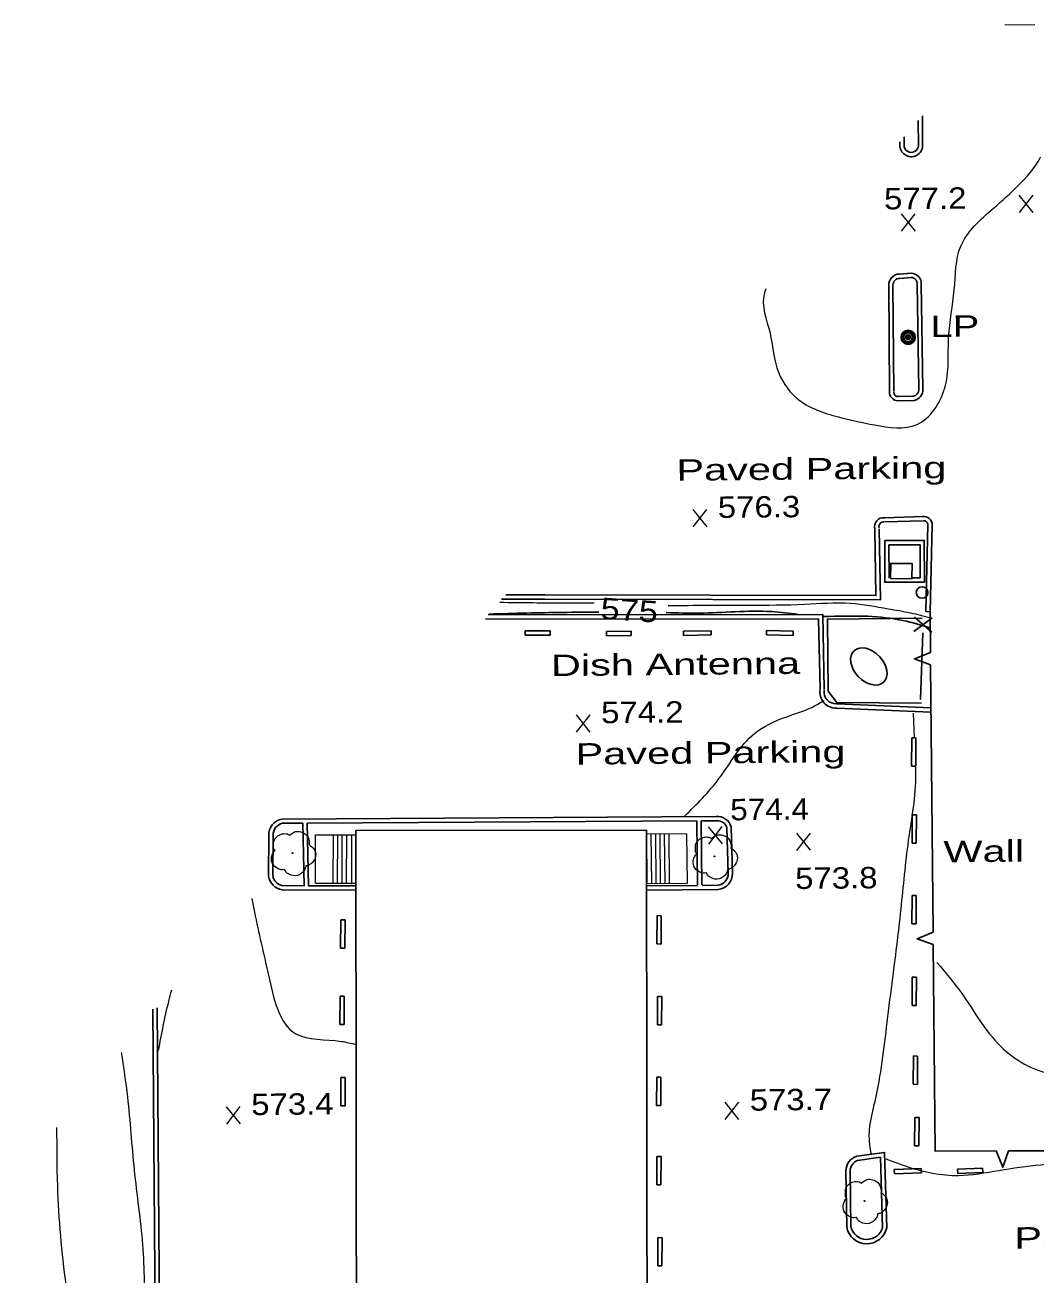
# Model space of a CAD drawing. Extents: x 2361708 to 2370558, y 6977955 to 6991887.
# Drawn here: x 2368548.1 to 2368774.6, y 6990750.6 to 6991030.9 of the extents above; entities that cross this region are included whole.
import ezdxf
from ezdxf.enums import TextEntityAlignment as Align

# ---------------------------------------------------------------- set-up
doc = ezdxf.new("R2010")
doc.units = 0
doc.header["$LTSCALE"] = 1.9
for name, color, linetype, lineweight in [('11', 7, 'Continuous', 25), ('16', 7, 'Continuous', 13), ('17', 7, 'Continuous', 25), ('18', 7, 'Continuous', 25), ('2', 7, 'Continuous', 25), ('20', 7, 'Continuous', 25), ('23', 7, 'Continuous', 25), ('29', 7, 'Continuous', 13), ('31', 7, 'Continuous', 13), ('35', 7, 'Continuous', 13)]:
    doc.layers.add(name, color=color, linetype=linetype, lineweight=lineweight)

msp = doc.modelspace()

# ---------------------------------------------------------------- linework, layer by layer
at = {"layer": '11'}
msp.add_lwpolyline([(2368687.57, 6990723.168), (2368687.46, 6990850.333), (2368622.287, 6990850.272), (2368622.408, 6990723.107)], close=True, dxfattribs=at)
at = {"layer": '16'}
for p, q in [((2368613.179, 6990838.475), (2368613.216, 6990849.326)), ((2368613.216, 6990849.326), (2368622.266, 6990849.303)), ((2368617.179, 6990838.463), (2368617.216, 6990849.314)), ((2368618.179, 6990838.463), (2368618.216, 6990849.314)), ((2368619.18, 6990838.453), (2368619.216, 6990849.303)), ((2368620.18, 6990838.452), (2368620.216, 6990849.303)), ((2368621.352, 6990838.253), (2368621.388, 6990849.104)), ((2368687.418, 6990849.463), (2368687.524, 6990838.323)), ((2368696.418, 6990849.548), (2368687.638, 6990849.465)), ((2368688.418, 6990849.472), (2368688.524, 6990838.332)), ((2368689.418, 6990849.482), (2368689.524, 6990838.342)), ((2368690.418, 6990849.491), (2368690.524, 6990838.351)), ((2368691.418, 6990849.501), (2368691.524, 6990838.361)), ((2368692.418, 6990849.51), (2368692.524, 6990838.37)), ((2368696.418, 6990849.548), (2368696.524, 6990838.408)), ((2368613.179, 6990838.475), (2368622.16, 6990838.451)), ((2368696.524, 6990838.408), (2368687.424, 6990838.322))]:
    msp.add_line(p, q, dxfattribs=at)
at = {"layer": '17'}
for p, q in [((2368751.51, 6990897.955), (2368747.409, 6990894.886)), ((2368751.4, 6990894.754), (2368747.518, 6990898.087)), ((2368748.914, 6990879.629), (2368749.431, 6990894.625))]:
    msp.add_line(p, q, dxfattribs=at)
msp.add_lwpolyline([(2368749.22, 6990897.903), (2368728.031, 6990897.691), (2368728.165, 6990881.512), (2368730.119, 6990878.991), (2368749.072, 6990878.811)], dxfattribs=at)
at = {"layer": '18'}
for p, q in [((2368751.113, 6990890.23), (2368751.026, 6990899.35)), ((2368751.721, 6990827.463), (2368751.139, 6990887.461)), ((2368828.628, 6990778.693), (2368768.629, 6990778.432))]:
    msp.add_line(p, q, dxfattribs=at)
for points in [[(2368751.139, 6990887.461), (2368747.497, 6990888.746), (2368751.113, 6990890.23)], [(2368751.747, 6990824.693), (2368748.105, 6990825.979), (2368751.721, 6990827.463)], [(2368765.858, 6990778.426), (2368752.188, 6990778.365), (2368751.747, 6990824.693)], [(2368768.629, 6990778.432), (2368767.323, 6990774.8), (2368765.858, 6990778.426)]]:
    msp.add_lwpolyline(points, dxfattribs=at)
at = {"layer": '2'}
for p, q in [((2368748.392, 6991003.83), (2368748.388, 6991009.461)), ((2368749.352, 6991003.83), (2368749.358, 6991010.54)), ((2368744.253, 6991004.711), (2368744.249, 6991004.061)), ((2368745.213, 6991005.79), (2368745.209, 6991004.06)), ((2368746.784, 6990975.234), (2368744.165, 6990975.048)), ((2368746.853, 6990974.274), (2368744.235, 6990974.089)), ((2368741.74, 6990972.496), (2368741.936, 6990948.746)), ((2368742.7, 6990972.505), (2368742.896, 6990948.755)), ((2368748.472, 6990949.209), (2368748.097, 6990972.806)), ((2368749.432, 6990949.228), (2368749.057, 6990972.825)), ((2368743.827, 6990947.584), (2368747.436, 6990947.668)), ((2368743.846, 6990946.624), (2368747.456, 6990946.709)), ((2368749.303, 6990920.665), (2368740.845, 6990920.425)), ((2368749.333, 6990919.705), (2368740.874, 6990919.465)), ((2368750.066, 6990899.371), (2368750.541, 6990918.807)), ((2368751.026, 6990899.35), (2368751.502, 6990918.785)), ((2368750.066, 6990899.371), (2368751.027, 6990899.33)), ((2368660.262, 6990894.066), (2368660.263, 6990895.026)), ((2368660.263, 6990895.026), (2368665.843, 6990895.019)), ((2368665.843, 6990894.059), (2368665.843, 6990895.019)), ((2368678.455, 6990894.869), (2368683.995, 6990894.952)), ((2368678.475, 6990893.91), (2368678.455, 6990894.869)), ((2368684.014, 6990893.992), (2368683.995, 6990894.952)), ((2368695.705, 6990895.003), (2368701.914, 6990895.083)), ((2368695.714, 6990894.044), (2368695.705, 6990895.003)), ((2368701.924, 6990894.123), (2368701.914, 6990895.083)), ((2368714.314, 6990894.14), (2368714.335, 6990895.101)), ((2368714.335, 6990895.101), (2368720.337, 6990894.968)), ((2368720.316, 6990894.008), (2368720.337, 6990894.968)), ((2368660.262, 6990894.066), (2368665.843, 6990894.059)), ((2368678.475, 6990893.91), (2368684.014, 6990893.992)), ((2368695.714, 6990894.044), (2368701.924, 6990894.123)), ((2368714.314, 6990894.14), (2368720.316, 6990894.008)), ((2368730.091, 6990877.74), (2368751.201, 6990876.801)), ((2368730.132, 6990878.701), (2368751.242, 6990877.761)), ((2368746.856, 6990864.719), (2368746.905, 6990871.07)), ((2368747.866, 6990871.059), (2368746.905, 6990871.07)), ((2368747.816, 6990864.708), (2368747.866, 6990871.059)), ((2368747.816, 6990864.708), (2368746.856, 6990864.719)), ((2368703.061, 6990853.412), (2368605.652, 6990852.854)), ((2368698.73, 6990852.43), (2368611.311, 6990851.928)), ((2368698.877, 6990838.131), (2368698.73, 6990852.43)), ((2368703.07, 6990852.452), (2368699.69, 6990852.429)), ((2368699.837, 6990838.14), (2368699.69, 6990852.429)), ((2368746.98, 6990847.469), (2368747.03, 6990853.82)), ((2368747.99, 6990853.809), (2368747.03, 6990853.82)), ((2368747.94, 6990847.458), (2368747.99, 6990853.809)), ((2368610.351, 6990851.919), (2368605.661, 6990851.894)), ((2368610.351, 6990851.919), (2368610.665, 6990837.901)), ((2368611.311, 6990851.928), (2368611.624, 6990837.91)), ((2368705.773, 6990840.677), (2368705.454, 6990851.044)), ((2368706.733, 6990840.706), (2368706.414, 6990851.073)), ((2368602.737, 6990849.167), (2368602.684, 6990840.055)), ((2368603.697, 6990849.166), (2368603.644, 6990840.054)), ((2368747.94, 6990847.458), (2368746.98, 6990847.469)), ((2368605.703, 6990836.964), (2368622.384, 6990836.903)), ((2368605.704, 6990837.924), (2368610.665, 6990837.901)), ((2368611.624, 6990837.91), (2368622.165, 6990837.871)), ((2368687.428, 6990837.902), (2368698.878, 6990837.981)), ((2368687.437, 6990836.942), (2368703.497, 6990837.055)), ((2368699.948, 6990837.991), (2368703.488, 6990838.015)), ((2368746.932, 6990829.378), (2368746.982, 6990835.729)), ((2368747.942, 6990835.718), (2368746.982, 6990835.729)), ((2368747.892, 6990829.367), (2368747.942, 6990835.718)), ((2368618.828, 6990823.928), (2368618.878, 6990830.279)), ((2368619.838, 6990830.268), (2368618.878, 6990830.279)), ((2368619.788, 6990823.917), (2368619.838, 6990830.268)), ((2368689.743, 6990824.843), (2368689.792, 6990831.194)), ((2368690.752, 6990831.183), (2368689.792, 6990831.194)), ((2368690.703, 6990824.833), (2368690.752, 6990831.183)), ((2368747.892, 6990829.367), (2368746.932, 6990829.378)), ((2368690.703, 6990824.833), (2368689.743, 6990824.843)), ((2368619.788, 6990823.917), (2368618.828, 6990823.928)), ((2368746.977, 6990811.037), (2368747.027, 6990817.388)), ((2368747.987, 6990817.377), (2368747.027, 6990817.388)), ((2368747.937, 6990811.026), (2368747.987, 6990817.377)), ((2368618.661, 6990806.806), (2368618.711, 6990813.157)), ((2368619.671, 6990813.146), (2368618.711, 6990813.157)), ((2368619.621, 6990806.795), (2368619.671, 6990813.146)), ((2368689.875, 6990806.724), (2368689.925, 6990813.074)), ((2368690.885, 6990813.064), (2368689.925, 6990813.074)), ((2368690.835, 6990806.713), (2368690.885, 6990813.064)), ((2368747.937, 6990811.026), (2368746.977, 6990811.037)), ((2368619.621, 6990806.795), (2368618.661, 6990806.806)), ((2368690.835, 6990806.713), (2368689.875, 6990806.724)), ((2368747.225, 6990793.379), (2368747.275, 6990799.73)), ((2368748.235, 6990799.719), (2368747.275, 6990799.73)), ((2368748.185, 6990793.368), (2368748.235, 6990799.719)), ((2368618.875, 6990788.567), (2368618.924, 6990794.918)), ((2368619.884, 6990794.907), (2368618.924, 6990794.918)), ((2368619.835, 6990788.556), (2368619.884, 6990794.907)), ((2368689.667, 6990788.621), (2368689.717, 6990794.972)), ((2368690.677, 6990794.961), (2368689.717, 6990794.972)), ((2368690.628, 6990788.61), (2368690.677, 6990794.961)), ((2368748.185, 6990793.368), (2368747.225, 6990793.379)), ((2368619.835, 6990788.556), (2368618.875, 6990788.567)), ((2368690.628, 6990788.61), (2368689.667, 6990788.621)), ((2368747.567, 6990779.571), (2368747.616, 6990785.922)), ((2368748.576, 6990785.911), (2368747.616, 6990785.922)), ((2368748.527, 6990779.561), (2368748.576, 6990785.911)), ((2368748.527, 6990779.561), (2368747.567, 6990779.571)), ((2368689.717, 6990770.851), (2368689.767, 6990777.201)), ((2368690.726, 6990777.191), (2368689.767, 6990777.201)), ((2368690.677, 6990770.84), (2368690.726, 6990777.191)), ((2368732.139, 6990773.934), (2368732.329, 6990761.396)), ((2368733.099, 6990773.954), (2368733.289, 6990761.415)), ((2368749.045, 6990774.485), (2368743.007, 6990774.248)), ((2368743.007, 6990774.248), (2368743.046, 6990773.288)), ((2368749.045, 6990774.485), (2368749.084, 6990773.526)), ((2368762.784, 6990774.586), (2368757.197, 6990774.343)), ((2368757.197, 6990774.343), (2368757.236, 6990773.383)), ((2368762.784, 6990774.586), (2368762.824, 6990773.627)), ((2368749.084, 6990773.526), (2368743.046, 6990773.288)), ((2368762.824, 6990773.627), (2368757.236, 6990773.383)), ((2368690.677, 6990770.84), (2368689.717, 6990770.851)), ((2368689.94, 6990752.652), (2368689.99, 6990759.003)), ((2368690.95, 6990758.992), (2368689.99, 6990759.003)), ((2368690.9, 6990752.641), (2368690.95, 6990758.992)), ((2368690.9, 6990752.641), (2368689.94, 6990752.652))]:
    msp.add_line(p, q, dxfattribs=at)
for points in [[(2368739.62, 6990917.863), (2368739.871, 6990902.004), (2368664.635, 6990902.188), (2368654.935, 6990902.136)], [(2368738.66, 6990917.844), (2368738.891, 6990902.965), (2368664.636, 6990903.148), (2368655.886, 6990903.095)], [(2368746.894, 6990906.931), (2368748.784, 6990906.939), (2368748.774, 6990914.36), (2368741.813, 6990914.344)], [(2368741.813, 6990914.344), (2368741.834, 6990906.923), (2368741.874, 6990906.924)], [(2368651.337, 6990897.751), (2368726.041, 6990897.702), (2368726.352, 6990881.875)], [(2368651.967, 6990898.718), (2368726.982, 6990898.661), (2368727.311, 6990881.894)], [(2368578.554, 6990602.474), (2368578.636, 6990671.598), (2368578.178, 6990751.238), (2368577.673, 6990810.546)], [(2368577.594, 6990602.475), (2368577.676, 6990671.599), (2368577.218, 6990751.229), (2368576.716, 6990810.217)], [(2368741.301, 6990761.211), (2368740.81, 6990778.117), (2368734.608, 6990777.268)], [(2368740.341, 6990761.182), (2368739.881, 6990777.018), (2368734.737, 6990776.319)]]:
    msp.add_lwpolyline(points, dxfattribs=at)
msp.add_lwpolyline([(2368740.854, 6990915.304), (2368740.873, 6990905.964), (2368749.743, 6990905.979), (2368749.735, 6990915.319)], close=True, dxfattribs=at)
for centre, radius, start, end in [((2368746.799, 6991003.91), 2.554, 176.62118, 358.18437), ((2368746.799, 6991003.91), 1.594, 176.62118, 358.18437), ((2368744.213, 6990972.574), 2.475, 91.09915, 181.81934), ((2368744.213, 6990972.574), 1.515, 91.09915, 181.81934), ((2368746.776, 6990972.947), 1.324, 356.93519, 89.80673), ((2368746.776, 6990972.947), 2.284, 356.93519, 89.80673), ((2368743.86, 6990948.559), 1.933, 174.43171, 269.59938), ((2368743.86, 6990948.559), 0.973, 174.43171, 269.59938), ((2368746.927, 6990949.157), 1.545, 282.17844, 1.60809), ((2368746.927, 6990949.157), 2.505, 282.17844, 1.60809), ((2368740.62, 6990918.4), 2.037, 83.66219, 195.84815), ((2368749.648, 6990918.842), 1.854, 358.25171, 100.71227), ((2368749.648, 6990918.842), 0.894, 358.25171, 100.71227), ((2368740.62, 6990918.4), 1.077, 83.66219, 195.84815), ((2368729.89, 6990881.317), 3.583, 171.05338, 273.2105), ((2368729.89, 6990881.317), 2.622, 171.05338, 273.2105), ((2368606.394, 6990849.273), 3.658, 101.70342, 181.66707), ((2368703.372, 6990850.284), 3.142, 14.5496, 95.6749), ((2368703.372, 6990850.284), 2.182, 14.5496, 95.6749), ((2368606.394, 6990849.273), 2.697, 101.70342, 181.66707), ((2368606.291, 6990840.558), 3.642, 187.92437, 260.71017), ((2368606.291, 6990840.558), 2.682, 187.92437, 260.71017), ((2368703.149, 6990840.62), 2.623, 275.56748, 1.36551), ((2368703.149, 6990840.62), 3.583, 275.56748, 1.36551), ((2368735.654, 6990773.912), 3.515, 107.3123, 179.63509), ((2368735.654, 6990773.912), 2.555, 107.3123, 179.63509), ((2368736.833, 6990762.194), 4.574, 190.05024, 347.59384), ((2368736.833, 6990762.194), 3.614, 190.05024, 347.59384)]:
    msp.add_arc(centre, radius, start, end, dxfattribs=at)
at = {"layer": '20'}
for radius in [1.6, 1.3, 1, 0.539, 0.192]:
    msp.add_circle((2368746.111, 6990960.877), radius, dxfattribs=at)
at = {"layer": '23'}
msp.add_lwpolyline([(2368742.185, 6990906.796), (2368746.956, 6990906.742), (2368746.993, 6990910.152), (2368742.213, 6990910.187)], close=True, dxfattribs=at)
msp.add_circle((2368749.225, 6990903.643), 1.3, dxfattribs=at)
msp.add_ellipse((2368737.298, 6990887.069), major_axis=(-3.318, 3.526), ratio=0.675976, dxfattribs=at)
at = {"layer": '29'}
for centre in [(2368608.085, 6990845.227), (2368702.656, 6990844.477), (2368736.293, 6990767.224)]:
    msp.add_circle(centre, 0.1, dxfattribs=at)
for points in [[(2368604.119, 6990845.799), (2368604.139, 6990845.81), (2368604.058, 6990845.879), (2368603.822, 6990846.506), (2368603.86, 6990847.787), (2368604.748, 6990849.085), (2368606.053, 6990849.568), (2368607.175, 6990849.379), (2368607.406, 6990849.251), (2368607.476, 6990849.252), (2368607.526, 6990849.292), (2368607.873, 6990849.585), (2368608.739, 6990850.034), (2368609.95, 6990849.965), (2368611.066, 6990849.376), (2368611.799, 6990847.953), (2368611.807, 6990847.093)], [(2368611.797, 6990847.113), (2368612.937, 6990846.053), (2368613.222, 6990844.466), (2368612.515, 6990843.139), (2368611.86, 6990842.593), (2368611.192, 6990842.376), (2368611.042, 6990842.365), (2368611.023, 6990842.255), (2368610.702, 6990841.352), (2368609.162, 6990840.187), (2368607.27, 6990840.469), (2368606.371, 6990841.411), (2368606.299, 6990841.54), (2368606.18, 6990841.519), (2368604.968, 6990841.638), (2368603.699, 6990842.635), (2368603.354, 6990844.272), (2368603.724, 6990845.295), (2368604.049, 6990845.739), (2368604.119, 6990845.79)], [(2368698.691, 6990845.049), (2368698.711, 6990845.06), (2368698.63, 6990845.129), (2368698.394, 6990845.757), (2368698.432, 6990847.037), (2368699.319, 6990848.336), (2368700.625, 6990848.818), (2368701.747, 6990848.629), (2368701.978, 6990848.501), (2368702.048, 6990848.502), (2368702.098, 6990848.542), (2368702.445, 6990848.836), (2368703.311, 6990849.284), (2368704.521, 6990849.215), (2368705.637, 6990848.626), (2368706.37, 6990847.203), (2368706.379, 6990846.343)], [(2368706.369, 6990846.363), (2368707.509, 6990845.303), (2368707.794, 6990843.716), (2368707.087, 6990842.389), (2368706.431, 6990841.843), (2368705.764, 6990841.627), (2368705.614, 6990841.616), (2368705.595, 6990841.505), (2368705.273, 6990840.602), (2368703.735, 6990839.437), (2368701.841, 6990839.719), (2368700.943, 6990840.661), (2368700.871, 6990840.79), (2368700.752, 6990840.769), (2368699.54, 6990840.888), (2368698.271, 6990841.886), (2368697.925, 6990843.522), (2368698.296, 6990844.546), (2368698.621, 6990844.989), (2368698.691, 6990845.04)], [(2368732.328, 6990767.796), (2368732.348, 6990767.806), (2368732.267, 6990767.876), (2368732.031, 6990768.503), (2368732.069, 6990769.784), (2368732.957, 6990771.082), (2368734.262, 6990771.565), (2368735.384, 6990771.375), (2368735.615, 6990771.247), (2368735.685, 6990771.248), (2368735.735, 6990771.289), (2368736.082, 6990771.582), (2368736.948, 6990772.03), (2368738.158, 6990771.962), (2368739.274, 6990771.372), (2368740.008, 6990769.949), (2368740.016, 6990769.09)], [(2368740.006, 6990769.109), (2368741.146, 6990768.05), (2368741.431, 6990766.462), (2368740.724, 6990765.136), (2368740.069, 6990764.589), (2368739.401, 6990764.373), (2368739.251, 6990764.362), (2368739.232, 6990764.252), (2368738.91, 6990763.348), (2368737.371, 6990762.184), (2368735.478, 6990762.466), (2368734.58, 6990763.407), (2368734.508, 6990763.536), (2368734.389, 6990763.515), (2368733.178, 6990763.634), (2368731.907, 6990764.632), (2368731.562, 6990766.269), (2368731.932, 6990767.292), (2368732.259, 6990767.735), (2368732.328, 6990767.786)]]:
    msp.add_spline(points, degree=3, dxfattribs=at)
at = {"layer": '31'}
for p, q in [((2368774.146, 6990988.865), (2368771.028, 6990992.715)), ((2368771.066, 6990988.836), (2368774.109, 6990992.745)), ((2368747.724, 6990984.663), (2368744.607, 6990988.514)), ((2368744.644, 6990984.634), (2368747.687, 6990988.543)), ((2368701.013, 6990918.395), (2368697.896, 6990922.246)), ((2368697.933, 6990918.366), (2368700.975, 6990922.275)), ((2368674.84, 6990872.364), (2368671.723, 6990876.214)), ((2368671.76, 6990872.335), (2368674.803, 6990876.243)), ((2368704.46, 6990847.285), (2368701.343, 6990851.135)), ((2368701.38, 6990847.255), (2368704.423, 6990851.164)), ((2368724.234, 6990845.843), (2368721.118, 6990849.693)), ((2368721.155, 6990845.813), (2368724.197, 6990849.723)), ((2368596.382, 6990784.503), (2368593.265, 6990788.353)), ((2368593.302, 6990784.473), (2368596.345, 6990788.383)), ((2368708.158, 6990785.497), (2368705.041, 6990789.347)), ((2368705.078, 6990785.467), (2368708.121, 6990789.377))]:
    msp.add_line(p, q, dxfattribs=at)
at = {"layer": '31', "lineweight": 25}
for points in [[(2368676.784, 6990899.274), (2368660.525, 6990899.039), (2368652.187, 6990898.809)], [(2368721.31, 6990898.788), (2368715.514, 6990899.363), (2368699.157, 6990899.027), (2368691.866, 6990899.138)], [(2368750.96, 6990895.76), (2368744.945, 6990897.362), (2368737.076, 6990898.307), (2368727.086, 6990898.232)]]:
    msp.add_spline(points, degree=3, dxfattribs=at)
at = {"layer": '35'}
for p, q in [((2368774.495, 6991030.89), (2368767.756, 6991030.816)), ((2368747.203, 6990876.563), (2368747.444, 6990871.225))]:
    msp.add_line(p, q, dxfattribs=at)
for points in [[(2368714.216, 6990971.744), (2368713.894, 6990970.84), (2368715.141, 6990961.761), (2368716.685, 6990953.986), (2368721.109, 6990947.238), (2368730.48, 6990943.007), (2368738.587, 6990941.214), (2368748.107, 6990941.344), (2368754.251, 6990949.303), (2368755.191, 6990960.903), (2368756.45, 6990971.546), (2368757.907, 6990981.28), (2368765.246, 6990989.82), (2368770.868, 6990994.944), (2368775.719, 6991001.12), (2368775.788, 6991001.251)], [(2368654.512, 6990901.462), (2368661.973, 6990901.373), (2368675.694, 6990901.364)], [(2368692.29, 6990900.731), (2368710.13, 6990900.831), (2368722.889, 6990901.023), (2368733.167, 6990901.261), (2368741.66, 6990900.001), (2368746.598, 6990899.098), (2368751.1, 6990897.941)], [(2368695.95, 6990853.504), (2368703.691, 6990861.918), (2368711.635, 6990872.044), (2368718.66, 6990875.711), (2368724.071, 6990877.693), (2368727.265, 6990879.433)], [(2368747.738, 6990864.498), (2368747.764, 6990863.877), (2368746.265, 6990849.013), (2368744.551, 6990833.636), (2368742.597, 6990817.246), (2368741.342, 6990807.324), (2368738.621, 6990789.547), (2368737.334, 6990780.824), (2368737.854, 6990777.619)], [(2368598.922, 6990835.009), (2368599.52, 6990832.005), (2368602.665, 6990817.854), (2368608.79, 6990804.712), (2368618.967, 6990803.008), (2368622.243, 6990802.33)], [(2368752.555, 6990820.701), (2368757.959, 6990813.962), (2368766.804, 6990801.936), (2368778.485, 6990795.616), (2368794.539, 6990798.44), (2368800.449, 6990802.666), (2368801.795, 6990804.129)], [(2368578.025, 6990800.959), (2368580.31, 6990811.981), (2368580.966, 6990814.548)], [(2368569.638, 6990800.529), (2368571.043, 6990790.552), (2368572.549, 6990774.185), (2368574.419, 6990757.383), (2368574.935, 6990741.056), (2368575.385, 6990729.45), (2368576.47, 6990720.53), (2368577.382, 6990714.058)], [(2368555.168, 6990783.691), (2368555.332, 6990770.612), (2368557.224, 6990748.308), (2368560.187, 6990729.165), (2368562.267, 6990708.174), (2368560.852, 6990691.85), (2368559.133, 6990681.333), (2368554.064, 6990661.184), (2368549.272, 6990638.237), (2368549.465, 6990625.379), (2368553.862, 6990619.36), (2368558.829, 6990620.747), (2368564.666, 6990624.283), (2368568.665, 6990615.971), (2368571.271, 6990609.015), (2368574.256, 6990608.544), (2368577.679, 6990609.217)], [(2368741.073, 6990776.69), (2368746.031, 6990774.867), (2368757.38, 6990772.945), (2368766.44, 6990774.061), (2368775.868, 6990775.351), (2368785.664, 6990775.834), (2368806.68, 6990776.405), (2368819.969, 6990776.561), (2368838.301, 6990777.475), (2368843.129, 6990778.731)]]:
    msp.add_spline(points, degree=3, dxfattribs=at)

# ---------------------------------------------------------------- texts
at = {"layer": '18', "width": 1.45}
msp.add_text('Wall', height=4.8, rotation=0.545, dxfattribs=at).set_placement((2368754.031, 6990843.146))
at = {"layer": '2', "width": 1.45}
for p in [(2368694.164, 6990928.7), (2368671.549, 6990865.042), (2368769.937, 6990756.524)]:
    msp.add_text('Paved Parking', height=4.8, rotation=0.545, dxfattribs=at).set_placement(p)
at = {"layer": '20', "width": 1.4}
msp.add_text('  LP', height=4.8, rotation=0.545, dxfattribs=at).set_placement((2368746.111, 6990960.877))
at = {"layer": '23', "width": 1.45}
msp.add_text('Dish Antenna', height=4.8, rotation=0.545, dxfattribs=at).set_placement((2368666.02, 6990884.891))
at = {"layer": '31'}
for s, width, p in [('577.2', 1.15, (2368740.727, 6990989.537)), ('576.3', 1.15, (2368703.454, 6990920.359)), ('574.2', 1.15, (2368677.281, 6990874.327)), ('574.4', 1.1, (2368706.23, 6990852.562)), ('573.8', 1.15, (2368720.787, 6990837.159)), ('573.4', 1.15, (2368598.823, 6990786.466)), ('573.7', 1.15, (2368710.6, 6990787.46))]:
    msp.add_text(s, height=4.8, rotation=0.545, dxfattribs=dict(at, width=width)).set_placement(p)
at = {"layer": '31', "width": 1.2}
msp.add_text(' 575 ', height=4.8, rotation=356.136, dxfattribs=at).set_placement((2368683.422, 6990897.314), align=Align.CENTER)

doc.saveas('drawing.dxf')
